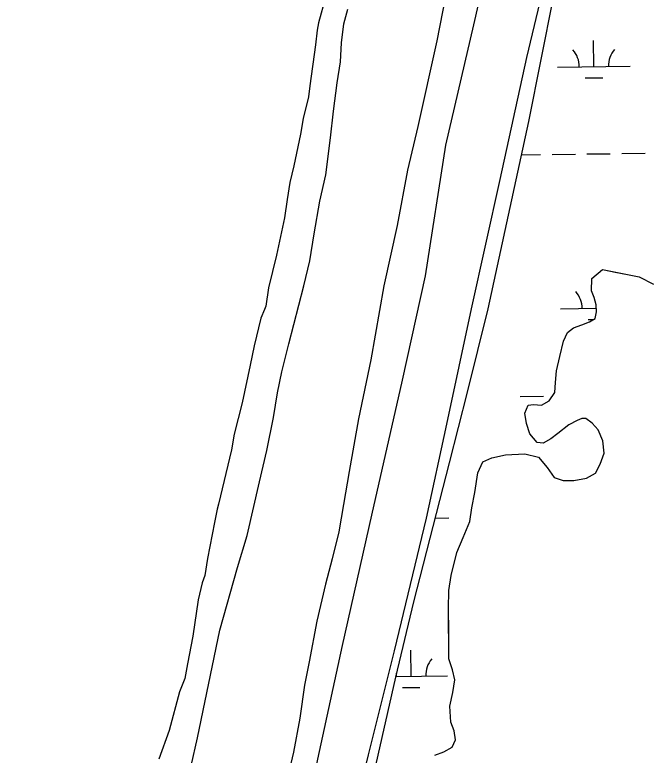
# Model space of a CAD drawing. Extents: x 3683613 to 3738215, y 469626 to 495384.
# Drawn here: x 3715288 to 3716162, y 484593 to 485613 of the extents above; entities that cross this region are included whole.
import ezdxf

# ---------------------------------------------------------------- set-up
doc = ezdxf.new("R2010")
doc.units = 0
for name, color, linetype in [('V-LEVE-TOET', 7, 'Continuous'), ('V-SITE-VEGE', 7, 'Continuous'), ('V-TOPO-SHOR', 7, 'Continuous'), ('V-WETL-SWMP', 7, 'Continuous')]:
    doc.layers.add(name, color=color, linetype=linetype)

msp = doc.modelspace()

# ---------------------------------------------------------------- linework, layer by layer
at = {"layer": 'V-LEVE-TOET'}
for points in [[(3715954, 485745.1), (3715920.1, 485598.8), (3715881.5, 485433), (3715853.5, 485253.4), (3715821.9, 485109.5), (3715779.6, 484923.6), (3715739.2, 484744.5), (3715701.6, 484571), (3715669.1, 484417.6), (3715630, 484266.5), (3715588.4, 484128.3), (3715537, 483953.8), (3715498.4, 483791.8), (3715460.7, 483635.5), (3715427.6, 483513.5), (3715394.6, 483380.5), (3715371.7, 483298.5), (3715325.8, 483165), (3715288.4, 483045.3)], [(3715356.7, 483078.1), (3715404, 483219.2), (3715453.2, 483364.6), (3715470.1, 483406.1), (3715487.4, 483453.8), (3715522.1, 483560.1), (3715550.5, 483663.6), (3715589.6, 483817.5), (3715623, 483989), (3715652.3, 484112.9), (3715698.4, 484287.8), (3715739.9, 484449.4), (3715775.7, 484593.8), (3715811.6, 484736.8), (3715855.3, 484919.8), (3715883.6, 485048.9), (3715917.5, 485207.6), (3715957, 485385.8), (3715993.6, 485554), (3716037.8, 485738.4)]]:
    msp.add_lwpolyline(points, dxfattribs=at)
at = {"layer": 'V-SITE-VEGE'}
for p, q in [((3715717.5, 485641.3), (3715706.7, 485601.4)), ((3715706.7, 485601.4), (3715704.8, 485591.4)), ((3715704.8, 485591.4), (3715702.8, 485571.4)), ((3715702.8, 485571.4), (3715695, 485514.7)), ((3715695, 485514.7), (3715693, 485499.7)), ((3715693, 485499.7), (3715685.8, 485469.7)), ((3715685.8, 485469.7), (3715682, 485448.1)), ((3715682, 485448.1), (3715672.9, 485404.8)), ((3715672.9, 485404.8), (3715667.4, 485381.5)), ((3715667.4, 485381.5), (3715663.6, 485358.2)), ((3715663.6, 485358.2), (3715659.8, 485333.2)), ((3715659.8, 485333.2), (3715648.8, 485281.6)), ((3715648.8, 485281.6), (3715637.9, 485236.7)), ((3715637.9, 485236.7), (3715634.1, 485211.7)), ((3715634.1, 485211.7), (3715632.3, 485206.7)), ((3715632.3, 485206.7), (3715627.1, 485195.1)), ((3715627.1, 485195.1), (3715618, 485156.8)), ((3715618, 485156.8), (3715612.5, 485130.2)), ((3715612.5, 485130.2), (3715601.5, 485078.6)), ((3715601.5, 485078.6), (3715590.6, 485035.3)), ((3715590.6, 485035.3), (3715586.9, 485013.7)), ((3715586.9, 485013.7), (3715568.8, 484938.8)), ((3715568.8, 484938.8), (3715567, 484932.1)), ((3715567, 484932.1), (3715563.3, 484913.8)), ((3715563.3, 484913.8), (3715554, 484863.9)), ((3715554, 484863.9), (3715550.2, 484840.5)), ((3715550.2, 484840.5), (3715546.7, 484830.6)), ((3715546.7, 484830.6), (3715541.2, 484807.3)), ((3715541.2, 484807.3), (3715533.6, 484757.3)), ((3715533.6, 484757.3), (3715526.2, 484719)), ((3715526.2, 484719), (3715522.4, 484699)), ((3715522.4, 484699), (3715515.4, 484680.7)), ((3715515.4, 484680.7), (3715501, 484627.5)), ((3715501, 484627.5), (3715486.9, 484587.7))]:
    msp.add_line(p, q, dxfattribs=at)
at = {"layer": 'V-TOPO-SHOR'}
for points in [[(3715881.5, 485638.2), (3715869.8, 485576.6), (3715843.7, 485458.9), (3715829.4, 485398.7), (3715815.1, 485322.4), (3715796.8, 485239.5), (3715778.7, 485137.8), (3715761.8, 485056.2), (3715748.8, 484983.9), (3715741, 484938.5), (3715734.6, 484901), (3715725.4, 484863.5), (3715716.2, 484828.7), (3715704.5, 484777.9), (3715694.1, 484721.7), (3715687.6, 484689.6), (3715681.2, 484644.1), (3715672.1, 484597.3), (3715653.8, 484519.7)], [(3715531.3, 484578.9), (3715540, 484617.4), (3715570.9, 484765.5), (3715595.2, 484851.6), (3715608.7, 484895.8), (3715625.5, 484969.5), (3715635.5, 485012.9), (3715644.9, 485058.3), (3715650.2, 485092), (3715656.3, 485121), (3715665.7, 485159.5), (3715686.6, 485239.5), (3715694.6, 485273.9), (3715700.6, 485311.1), (3715708.6, 485355.8), (3715716.7, 485392.4), (3715723.3, 485443.3), (3715727.2, 485479.8), (3715732.5, 485519), (3715737.1, 485547.9), (3715738.4, 485574.1), (3715741.7, 485600.2), (3715747.1, 485620.2)], [(3715905.9, 484893.1), (3715915.1, 484915.1), (3715918.1, 484933.9), (3715922.2, 484954.8), (3715926.2, 484981.9), (3715932.9, 484997.1), (3715945.4, 485002.9), (3715964.2, 485006.7), (3715990.8, 485008.4), (3716009.6, 485003.8), (3716021.7, 484989.2), (3716031.2, 484975.7), (3716043.7, 484971.6), (3716058.3, 484971.7), (3716076, 484974.9), (3716088.5, 484981.8), (3716094.7, 484993.8), (3716100.4, 485009), (3716098.2, 485026.2), (3716091.9, 485041.3), (3716083.5, 485050.6), (3716075.1, 485056.9), (3716069.3, 485056.8), (3716063.1, 485054.2), (3716051.6, 485047.9), (3716036.6, 485036.3), (3716026.7, 485028.9), (3716016.3, 485023.1), (3716007.9, 485023.6), (3715998, 485035.6), (3715993.2, 485050.1), (3715991, 485064.2), (3715995.6, 485075.2), (3716002.9, 485076.3), (3716013.9, 485075.3), (3716024.3, 485081.1), (3716032.1, 485092.6), (3716033.1, 485106.2), (3716034.5, 485122.4), (3716039.1, 485142.2), (3716044.2, 485163.1), (3716049.9, 485175.2), (3716058.2, 485181.5), (3716069.7, 485185.7), (3716080.1, 485190), (3716087.9, 485194.7), (3716089.9, 485203.6), (3716089.3, 485213.5), (3716086.7, 485223.4), (3716083, 485232.8), (3716083.4, 485249.5), (3716097.9, 485262.1), (3716115.2, 485258.5), (3716134.5, 485254.4), (3716148.6, 485251.9), (3716168, 485241.6)], [(3715866.8, 484593.3), (3715879.3, 484598.1), (3715890.7, 484604.4), (3715895.4, 484614.4), (3715893.8, 484626.9), (3715889, 484638.9), (3715887.8, 484660.8), (3715891.9, 484679.6), (3715894.4, 484697.3), (3715891.2, 484710.9), (3715886.4, 484726), (3715886.3, 484744.8), (3715886.2, 484763.6), (3715886, 484795.4), (3715886.4, 484819.9), (3715889.4, 484840.8), (3715897.1, 484872.2), (3715905.9, 484893.1)]]:
    msp.add_lwpolyline(points, dxfattribs=at)
at = {"layer": 'V-WETL-SWMP'}
for p, q in [((3716056.6, 485770.3), (3715995.8, 485465.7)), ((3716086, 485541.2), (3716085.6, 485577.2)), ((3716036, 485540.6), (3716136, 485541.7)), ((3716074.2, 485525.6), (3716098.2, 485525.9)), ((3715995.8, 485465.7), (3715940.1, 485207.6)), ((3715985.9, 485419.9), (3716012.6, 485420.2)), ((3716028.6, 485420.4), (3716060.6, 485420.8)), ((3716076.6, 485421), (3716108.6, 485421.3)), ((3716124.6, 485421.5), (3716156.6, 485421.9)), ((3716083.4, 485249.5), (3716097.9, 485262.1)), ((3716097.9, 485262.1), (3716134.5, 485254.4)), ((3716134.5, 485254.4), (3716148.6, 485251.9)), ((3716148.6, 485251.9), (3716168, 485241.6)), ((3716083, 485232.8), (3716083.4, 485249.5)), ((3716086.7, 485223.4), (3716083, 485232.8)), ((3716089.3, 485213.5), (3716086.7, 485223.4)), ((3716089.9, 485203.6), (3716089.3, 485213.5)), ((3715940.1, 485207.6), (3715911.5, 485093.2)), ((3716039.9, 485207.9), (3716089.6, 485208.5)), ((3716087.9, 485194.7), (3716089.9, 485203.6)), ((3716078.1, 485192.9), (3716085.1, 485193)), ((3716080.1, 485190), (3716087.9, 485194.7)), ((3716049.9, 485175.2), (3716058.2, 485181.5)), ((3716058.2, 485181.5), (3716069.7, 485185.7)), ((3716069.7, 485185.7), (3716080.1, 485190)), ((3716044.2, 485163.1), (3716049.9, 485175.2)), ((3716039.1, 485142.2), (3716044.2, 485163.1)), ((3716034.5, 485122.4), (3716039.1, 485142.2)), ((3716033.1, 485106.2), (3716034.5, 485122.4)), ((3716032.1, 485092.6), (3716033.1, 485106.2)), ((3715911.5, 485093.2), (3715886.8, 484996)), ((3716024.3, 485081.1), (3716032.1, 485092.6)), ((3715984.5, 485087.2), (3716016.5, 485087.6)), ((3716013.9, 485075.3), (3716024.3, 485081.1)), ((3715991, 485064.2), (3715995.6, 485075.2)), ((3715995.6, 485075.2), (3716002.9, 485076.3)), ((3716002.9, 485076.3), (3716013.9, 485075.3)), ((3715993.2, 485050.1), (3715991, 485064.2)), ((3715998, 485035.6), (3715993.2, 485050.1)), ((3716051.6, 485047.9), (3716036.6, 485036.3)), ((3716063.1, 485054.2), (3716051.6, 485047.9)), ((3716069.3, 485056.8), (3716063.1, 485054.2)), ((3716075.1, 485056.9), (3716069.3, 485056.8)), ((3716083.5, 485050.6), (3716075.1, 485056.9)), ((3716091.9, 485041.3), (3716083.5, 485050.6)), ((3716098.2, 485026.2), (3716091.9, 485041.3)), ((3716007.9, 485023.6), (3715998, 485035.6)), ((3716026.7, 485028.9), (3716016.3, 485023.1)), ((3716036.6, 485036.3), (3716026.7, 485028.9)), ((3716016.3, 485023.1), (3716007.9, 485023.6)), ((3716100.4, 485009), (3716098.2, 485026.2)), ((3715964.2, 485006.7), (3715990.8, 485008.4)), ((3715990.8, 485008.4), (3716009.6, 485003.8)), ((3716094.7, 484993.8), (3716100.4, 485009)), ((3715926.2, 484981.9), (3715932.9, 484997.1)), ((3715932.9, 484997.1), (3715945.4, 485002.9)), ((3715945.4, 485002.9), (3715964.2, 485006.7)), ((3716009.6, 485003.8), (3716021.7, 484989.2)), ((3715886.8, 484996), (3715837.4, 484804.4)), ((3716021.7, 484989.2), (3716031.2, 484975.7)), ((3716088.5, 484981.8), (3716094.7, 484993.8)), ((3715922.2, 484954.8), (3715926.2, 484981.9)), ((3716076, 484974.9), (3716088.5, 484981.8)), ((3716031.2, 484975.7), (3716043.7, 484971.6)), ((3716043.7, 484971.6), (3716058.3, 484971.7)), ((3716058.3, 484971.7), (3716076, 484974.9)), ((3715918.1, 484933.9), (3715922.2, 484954.8)), ((3715915.1, 484915.1), (3715918.1, 484933.9)), ((3715867.1, 484919.6), (3715886.4, 484919.9)), ((3715905.9, 484893.1), (3715915.1, 484915.1)), ((3715897.1, 484872.2), (3715905.9, 484893.1)), ((3715889.4, 484840.8), (3715897.1, 484872.2)), ((3715886.4, 484819.9), (3715889.4, 484840.8)), ((3715886, 484795.4), (3715886.4, 484819.9)), ((3715837.4, 484804.4), (3715812.7, 484700.6)), ((3715886.4, 484726), (3715886, 484795.4)), ((3715834.3, 484702), (3715833.9, 484738)), ((3715891.2, 484710.9), (3715886.4, 484726)), ((3715813, 484701.8), (3715884.3, 484702.6)), ((3715894.4, 484697.3), (3715891.2, 484710.9)), ((3715812.7, 484700.6), (3715775.1, 484534.3)), ((3715891.9, 484679.6), (3715894.4, 484697.3)), ((3715822.5, 484686.4), (3715846.5, 484686.7)), ((3715887.8, 484660.8), (3715891.9, 484679.6)), ((3715889, 484638.9), (3715887.8, 484660.8)), ((3715893.8, 484626.9), (3715889, 484638.9)), ((3715895.4, 484614.4), (3715893.8, 484626.9)), ((3715890.7, 484604.4), (3715895.4, 484614.4)), ((3715879.3, 484598.1), (3715890.7, 484604.4)), ((3715866.8, 484593.3), (3715879.3, 484598.1))]:
    msp.add_line(p, q, dxfattribs=at)
for centre, start, end in [((3716030.8, 485541), 359.8949, 41.4385), ((3716141.3, 485542.3), 139.8949, 181.4385), ((3716034.7, 485208.3), 359.8949, 41.4385), ((3715889.6, 484703.1), 139.8949, 181.4385), ((3715779.1, 484701.8), 359.8949, 7.4157)]:
    msp.add_arc(centre, 35.2, start, end, dxfattribs=at)

doc.saveas('drawing.dxf')
